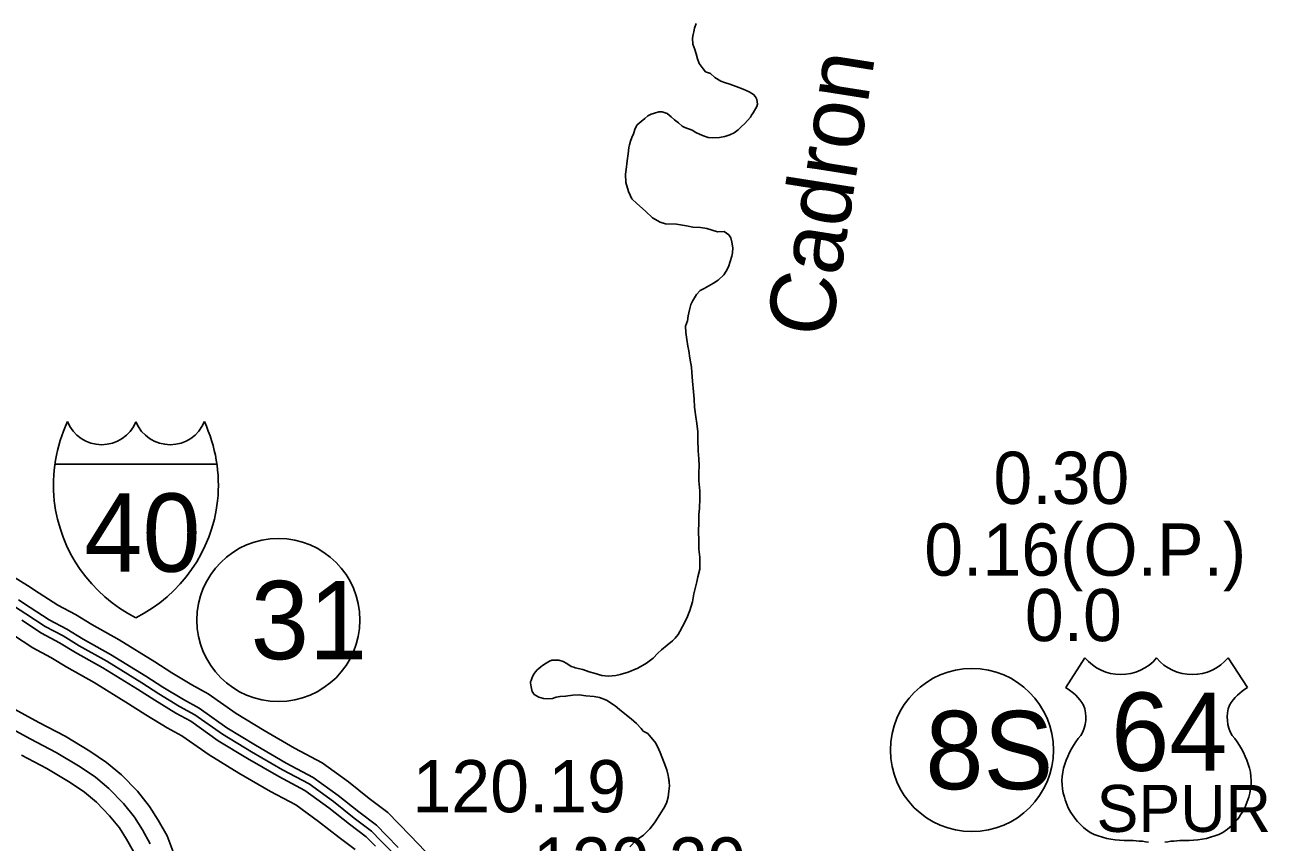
# Model space of a CAD drawing. Extents: x -83719 to 153526, y -11835 to 11446.
# Drawn here: x 1008.8 to 1344.3, y 396.1 to 616.5 of the extents above; entities that cross this region are included whole.
import ezdxf

# ---------------------------------------------------------------- set-up
doc = ezdxf.new("R2010")
doc.units = 0
for name, color, linetype in [('Level 15', 7, 'Continuous'), ('Level 19', 7, 'Continuous'), ('Level 2', 7, 'Continuous'), ('Level 22', 7, 'Continuous'), ('Level 23', 7, 'Continuous'), ('Level 25', 7, 'Continuous'), ('Level 27', 7, 'Continuous'), ('Level 58', 7, 'Continuous'), ('Level 59', 7, 'Continuous'), ('Level 9', 7, 'Continuous')]:
    doc.layers.add(name, color=color, linetype=linetype)

msp = doc.modelspace()

# ---------------------------------------------------------------- linework, layer by layer
at = {"layer": 'Level 15'}
for points in [[(1049.12, 392.74), (1047.24, 397.79), (1044.84, 402.03), (1042.49, 405.75), (1039.23, 409.83), (1034.94, 414.25), (1030.9, 417.62), (1026.42, 420.62), (1019.73, 424.66), (1012.66, 428.4), (1005.07, 432.55)], [(1038.15, 393.56), (1036.26, 396.89), (1034.34, 399.94), (1031.72, 403.21), (1028.13, 406.91), (1024.9, 409.6), (1021.05, 412.18), (1014.8, 415.95), (1007.93, 419.59)]]:
    msp.add_lwpolyline(points, dxfattribs=at)
at = {"layer": 'Level 19'}
for points in [[(1116.84, 393.65), (1112.89, 397.84), (1109.69, 401.11), (1106.78, 404.11), (1101.76, 407.89), (1096.16, 412.35), (1089.05, 417.47), (1081.59, 421.45), (1073.4, 426.2), (1065.84, 430.8), (1058.26, 436.15), (1053.93, 438.52), (1048.5, 441.81), (1043.92, 444.75), (1034.31, 450.65), (1026.9, 454.85), (1022.47, 457.52), (1017.74, 460.05), (1012.74, 463.28), (1009.57, 465.34), (1005.74, 467.66)], [(1109.58, 394.66), (1106.4, 397.91), (1103.73, 400.67), (1098.96, 404.27), (1093.39, 408.69), (1086.62, 413.57), (1079.36, 417.45), (1071.06, 422.26), (1063.33, 426.97), (1055.83, 432.26), (1051.65, 434.55), (1046.07, 437.92), (1041.48, 440.87), (1031.98, 446.7), (1024.59, 450.9), (1020.21, 453.53), (1015.41, 456.1), (1010.25, 459.43), (1007.14, 461.45)], [(1103.42, 395), (1100.97, 397.53), (1096.41, 400.97), (1090.88, 405.37), (1084.41, 410.03), (1077.33, 413.81), (1068.93, 418.68), (1061.04, 423.48), (1053.62, 428.71), (1049.57, 430.94), (1043.87, 434.38), (1039.27, 437.34), (1029.86, 443.11), (1022.49, 447.3), (1018.15, 449.91), (1013.3, 452.51), (1007.99, 455.94)], [(1097.92, 394.09), (1093.6, 397.35), (1088.11, 401.72), (1081.99, 406.13), (1075.1, 409.8), (1066.59, 414.74), (1058.53, 419.65), (1051.2, 424.82), (1047.28, 426.96), (1041.44, 430.49), (1036.83, 433.46), (1027.52, 439.17), (1020.17, 443.34), (1015.89, 445.92), (1010.97, 448.56), (1005.5, 452.09)]]:
    msp.add_lwpolyline(points, dxfattribs=at)
at = {"layer": 'Level 2'}
for points in [[(1170.97, 574.07), (1170.9, 576.31), (1171.08, 577.52), (1171.38, 579.92), (1171.62, 581.73), (1171.79, 583.5), (1171.98, 584.17), (1172.23, 585.21), (1172.59, 586.19), (1173.07, 587.2), (1173.52, 588.61), (1174.07, 589.55), (1175.15, 590.5), (1176.11, 591.28), (1176.9, 592), (1177.86, 592.48), (1178.75, 592.73), (1179.85, 593.08), (1180.75, 593.12), (1182.12, 592.61), (1183.17, 591.72), (1184.08, 590.9), (1185.16, 590.15), (1186.2, 589.23), (1186.74, 588.94), (1187.31, 588.68), (1188.12, 588.39), (1188.89, 588.11), (1189.9, 587.49), (1191.64, 586.75), (1193.21, 586.2), (1194.28, 586.08), (1196.21, 586.15), (1197.71, 586.44), (1199.03, 586.93), (1200.19, 587.41), (1201.28, 588.26), (1202.17, 589.18), (1203.12, 589.96), (1204.66, 591.65), (1204.92, 592.16), (1205.38, 592.83), (1205.74, 593.41), (1205.93, 593.91), (1206.32, 594.55), (1206.51, 595.15), (1206.36, 596.42), (1205.95, 597.12), (1205.44, 597.78), (1204.26, 598.53), (1202.68, 599.24), (1200.74, 599.97), (1199, 600.52), (1197.59, 600.99), (1196.58, 601.38), (1195, 602.32), (1193.85, 603.41), (1192.51, 603.89), (1191.87, 604.71), (1190.78, 606.17), (1190.36, 607.4), (1189.94, 608.72), (1189.59, 609.92), (1189.04, 611.31), (1188.94, 612.98), (1189.16, 613.92), (1189.29, 614.66), (1189.54, 615.7), (1189.95, 616.91)], [(1170.97, 574.07), (1170.9, 576.31), (1171.08, 577.52), (1171.38, 579.92), (1171.62, 581.73), (1171.79, 583.5), (1171.98, 584.17), (1172.23, 585.21), (1172.59, 586.19), (1173.07, 587.2), (1173.52, 588.61), (1174.07, 589.55), (1175.15, 590.5), (1176.11, 591.28), (1176.9, 592), (1177.86, 592.48), (1178.75, 592.73), (1179.85, 593.08), (1180.75, 593.12), (1182.12, 592.61), (1183.17, 591.72), (1184.08, 590.9), (1185.16, 590.15), (1186.2, 589.23), (1186.74, 588.94), (1187.31, 588.68), (1188.12, 588.39), (1188.89, 588.11), (1189.9, 587.49), (1191.64, 586.75), (1193.21, 586.2), (1194.28, 586.08), (1196.21, 586.15), (1197.71, 586.44), (1199.03, 586.93), (1200.19, 587.41), (1201.28, 588.26), (1202.17, 589.18), (1203.12, 589.96), (1204.66, 591.65), (1204.92, 592.16), (1205.38, 592.83), (1205.74, 593.41), (1205.93, 593.91), (1206.32, 594.55), (1206.51, 595.15), (1206.36, 596.42), (1205.95, 597.12), (1205.44, 597.78), (1204.26, 598.53), (1202.68, 599.24), (1200.74, 599.97), (1199, 600.52), (1197.59, 600.99), (1196.58, 601.38), (1195, 602.32), (1193.85, 603.41), (1192.51, 603.89), (1191.87, 604.71), (1190.78, 606.17), (1190.36, 607.4), (1189.94, 608.72), (1189.59, 609.92), (1189.04, 611.31), (1188.94, 612.98), (1189.16, 613.92), (1189.29, 614.66), (1189.54, 615.7), (1189.95, 616.91)], [(1150.99, 445.15), (1151.85, 445.23), (1152.92, 445.21), (1154.12, 444.8), (1155.07, 444.28), (1156.24, 443.49), (1156.91, 443.3), (1157.35, 443.11), (1159.42, 442.71), (1161.13, 442.03), (1162.44, 441.68), (1164.48, 441.08), (1166.28, 440.87), (1168.28, 441.04), (1169.41, 441.29), (1171.6, 441.92), (1174.21, 443.03), (1176.53, 444.4), (1178.34, 445.77), (1179.65, 447.06), (1180.64, 447.94), (1182.15, 449.23), (1183.53, 450.39), (1184.29, 451.1), (1185.14, 452.15), (1185.56, 452.89), (1186.27, 454.3), (1187.44, 456.56), (1188.21, 458.57), (1188.94, 460.92), (1189.31, 463.1), (1189.75, 464.84), (1190.12, 466.32), (1190.44, 467.69), (1190.94, 469.7), (1190.98, 471.34), (1190.99, 472.97), (1190.69, 475.14), (1190.69, 477.64), (1190.59, 479.71), (1190.71, 482.49), (1190.68, 484.45), (1190.89, 486.13), (1190.95, 488.8), (1190.92, 490.87), (1190.68, 493.57), (1190.68, 495.77), (1190.78, 497.61), (1190.72, 499.48), (1190.52, 501.65), (1190.41, 504.62), (1190.38, 506.82), (1190.15, 508.99), (1189.89, 510.82), (1189.55, 513.45), (1189.45, 515.62), (1189.28, 517.56), (1188.94, 520.49), (1188.81, 522.76), (1188.68, 524.23), (1188.28, 526.69), (1187.95, 528.66), (1187.73, 529.92), (1187.4, 531.72), (1187.14, 533.59), (1187.12, 535.25), (1187.6, 536.73), (1187.77, 538.07), (1188.12, 539.68), (1188.56, 541.09), (1188.98, 541.99), (1190.02, 543.78), (1191.07, 544.86), (1192.13, 545.48), (1194.67, 546.86), (1195.93, 547.71), (1197.44, 549.14), (1198.06, 550.11), (1198.64, 551.26), (1199.15, 552.74), (1199.56, 554.14), (1199.75, 555.05), (1199.86, 556.42), (1199.57, 557.92), (1199.29, 559.08), (1198.78, 559.91), (1197.53, 560.79), (1195.7, 560.76), (1192.85, 561.65), (1191.15, 561.86), (1189.08, 561.96), (1187.38, 562.34), (1184.64, 562.76), (1181.67, 562.85), (1180.23, 563.33), (1178.21, 564.5), (1176.29, 566.28), (1173.99, 568.41), (1172.6, 569.66), (1171.71, 571.62), (1170.97, 574.07)], [(1150.99, 445.15), (1151.85, 445.23), (1152.92, 445.21), (1154.12, 444.8), (1155.07, 444.28), (1156.24, 443.49), (1156.91, 443.3), (1157.35, 443.11), (1159.42, 442.71), (1161.13, 442.03), (1162.44, 441.68), (1164.48, 441.08), (1166.28, 440.87), (1168.28, 441.04), (1169.41, 441.29), (1171.6, 441.92), (1174.21, 443.03), (1176.53, 444.4), (1178.34, 445.77), (1179.65, 447.06), (1180.64, 447.94), (1182.15, 449.23), (1183.53, 450.39), (1184.29, 451.1), (1185.14, 452.15), (1185.56, 452.89), (1186.27, 454.3), (1187.44, 456.56), (1188.21, 458.57), (1188.94, 460.92), (1189.31, 463.1), (1189.75, 464.84), (1190.12, 466.32), (1190.44, 467.69), (1190.94, 469.7), (1190.98, 471.34), (1190.99, 472.97), (1190.69, 475.14), (1190.69, 477.64), (1190.59, 479.71), (1190.71, 482.49), (1190.68, 484.45), (1190.89, 486.13), (1190.95, 488.8), (1190.92, 490.87), (1190.68, 493.57), (1190.68, 495.77), (1190.78, 497.61), (1190.72, 499.48), (1190.52, 501.65), (1190.41, 504.62), (1190.38, 506.82), (1190.15, 508.99), (1189.89, 510.82), (1189.55, 513.45), (1189.45, 515.62), (1189.28, 517.56), (1188.94, 520.49), (1188.81, 522.76), (1188.68, 524.23), (1188.28, 526.69), (1187.95, 528.66), (1187.73, 529.92), (1187.4, 531.72), (1187.14, 533.59), (1187.12, 535.25), (1187.6, 536.73), (1187.77, 538.07), (1188.12, 539.68), (1188.56, 541.09), (1188.98, 541.99), (1190.02, 543.78), (1191.07, 544.86), (1192.13, 545.48), (1194.67, 546.86), (1195.93, 547.71), (1197.44, 549.14), (1198.06, 550.11), (1198.64, 551.26), (1199.15, 552.74), (1199.56, 554.14), (1199.75, 555.05), (1199.86, 556.42), (1199.57, 557.92), (1199.29, 559.08), (1198.78, 559.91), (1197.53, 560.79), (1195.7, 560.76), (1192.85, 561.65), (1191.15, 561.86), (1189.08, 561.96), (1187.38, 562.34), (1184.64, 562.76), (1181.67, 562.85), (1180.23, 563.33), (1178.21, 564.5), (1176.29, 566.28), (1173.99, 568.41), (1172.6, 569.66), (1171.71, 571.62), (1170.97, 574.07)], [(1182.63, 412.58), (1182.49, 413.57), (1182.41, 414.07), (1182.02, 415.64), (1181.36, 417.53), (1180.22, 420.32), (1179.91, 421.08), (1179.08, 422.77), (1176.94, 425.41), (1175.7, 426.06), (1175.16, 426.79), (1173.87, 428.07), (1172.45, 429.38), (1170.26, 431.08), (1169.25, 431.87), (1168.07, 432.92), (1165.81, 434.39), (1163.84, 435.09), (1162.4, 435.37), (1160.23, 435.61), (1158.43, 435.81), (1156.69, 435.79), (1154.73, 435.46), (1153.23, 435.43), (1152.2, 435.18), (1151.18, 434.83), (1149.94, 434.75), (1148.81, 434.83), (1147.47, 435.24), (1146.29, 435.96), (1145.68, 436.72), (1145.54, 437.59), (1145.43, 438.02), (1145.28, 439.12), (1145.28, 439.32), (1145.4, 439.72), (1145.63, 440.29), (1145.88, 441), (1146.37, 441.67), (1146.63, 442.04), (1147.09, 442.58), (1147.49, 442.96), (1148.01, 443.4), (1148.51, 443.74), (1149.53, 444.36), (1150.39, 444.94), (1150.99, 445.15)], [(1172.04, 394.88), (1173.81, 396.61), (1175.73, 398.01), (1177.5, 399.74), (1178.74, 401.36), (1179.72, 402.88), (1180.47, 403.99), (1181.22, 405.24), (1181.93, 406.62), (1182.4, 408.2), (1182.61, 409.9), (1182.72, 411.27), (1182.68, 412.24), (1182.49, 413.57), (1182.41, 414.07), (1182.02, 415.64), (1181.36, 417.53), (1180.22, 420.32), (1179.91, 421.08), (1179.08, 422.77), (1176.94, 425.41), (1175.7, 426.06), (1175.16, 426.79), (1173.87, 428.07), (1172.45, 429.38), (1170.26, 431.08), (1169.25, 431.87), (1168.07, 432.92), (1165.81, 434.39), (1163.84, 435.09), (1162.4, 435.37), (1160.23, 435.61), (1158.43, 435.81), (1156.69, 435.79), (1154.73, 435.46), (1153.23, 435.43), (1152.2, 435.18), (1151.18, 434.83), (1149.94, 434.75), (1148.81, 434.83), (1147.47, 435.24), (1146.29, 435.96), (1145.68, 436.72), (1145.54, 437.59), (1145.43, 438.02), (1145.28, 439.12), (1145.28, 439.32), (1145.4, 439.72), (1145.63, 440.29), (1145.88, 441), (1146.37, 441.67), (1146.63, 442.04), (1147.09, 442.58), (1147.49, 442.96), (1148.01, 443.4), (1148.51, 443.74), (1149.53, 444.36), (1150.39, 444.94), (1150.99, 445.15)]]:
    msp.add_lwpolyline(points, dxfattribs=at)
at = {"layer": 'Level 22'}
for p, q in [((1294.86, 445.83), (1289.67, 437.8)), ((1333.47, 445.83), (1338.66, 437.8))]:
    msp.add_line(p, q, dxfattribs=at)
for centre, radius, start, end in [((1304.53, 453.96), 12.64, 220.075, 319.6701), ((1323.8, 453.96), 12.64, 220.3299, 319.925), ((1282.88, 426.14), 13.49, 30.7809, 59.9883), ((1345.44, 426.14), 13.49, 120.0117, 149.2191), ((1285.85, 429.7), 9.25, 328.8105, 21.2108), ((1342.48, 429.7), 9.25, 158.7892, 211.1895), ((1310.04, 410.74), 21.57, 138.9565, 162.6913), ((1318.29, 410.74), 21.57, 17.3087, 41.0435), ((1302.91, 412.51), 14.26, 160.9576, 197.3819), ((1325.42, 412.51), 14.26, 342.6181, 19.0424), ((1305.23, 412.55), 16.5, 195.1074, 237.1312), ((1323.09, 412.55), 16.5, 302.8688, 344.8926), ((1305.54, 417.75), 21.18, 244.0771, 269.5779), ((1306.03, 357.77), 38.8, 81.1942, 90.9539), ((1322.3, 357.77), 38.8, 89.0461, 98.8058), ((1322.79, 417.75), 21.18, 270.4221, 295.9229)]:
    msp.add_arc(centre, radius, start, end, dxfattribs=at)
at = {"layer": 'Level 23'}
msp.add_line((1016.96, 498.04), (1060.66, 498.04), dxfattribs=at)
for centre, radius, start, end in [((1057.57, 492.35), 41, 155.2204, 185.7928), ((1029.59, 513.3), 9.99, 202.1459, 337.3414), ((1048.03, 513.3), 9.99, 202.6586, 337.8541), ((1020.05, 492.35), 41, 354.2072, 24.7796), ((1056.82, 492.7), 40.29, 186.3923, 243.4571), ((1020.81, 492.7), 40.29, 296.5429, 353.6077)]:
    msp.add_arc(centre, radius, start, end, dxfattribs=at)
at = {"layer": 'Level 27'}
for centre in [(1077.25, 456.02), (1264.36, 420.95)]:
    msp.add_circle(centre, 22, dxfattribs=at)
at = {"layer": 'Level 59'}
for points in [[(1108.08, 393.22), (1104.91, 396.46), (1102.35, 399.1), (1097.68, 402.62), (1092.13, 407.03), (1085.52, 411.8), (1078.35, 415.63), (1070, 420.47), (1062.18, 425.23), (1054.73, 430.49), (1050.61, 432.74), (1044.97, 436.15), (1040.37, 439.11), (1030.92, 444.91), (1023.54, 449.1), (1019.18, 451.72), (1014.35, 454.3), (1009.12, 457.68), (1006.03, 459.69)], [(1042.69, 395.68), (1040.55, 399.46), (1038.41, 402.84), (1035.48, 406.52), (1031.53, 410.58), (1027.9, 413.61), (1023.74, 416.4), (1017.27, 420.3), (1010.3, 424), (1002.69, 428.15)]]:
    msp.add_lwpolyline(points, dxfattribs=at)

# ---------------------------------------------------------------- texts
at = {"layer": 'Level 22'}
for s, height, p in [('64', 21.12, (1301.89, 415.35)), ('SPUR', 12.672, (1297.97, 398.87))]:
    msp.add_text(s, height=height, dxfattribs=at).set_placement(p)
at = {"layer": 'Level 23'}
msp.add_text('40', height=21.12, dxfattribs=at).set_placement((1024.85, 469.05))
at = {"layer": 'Level 25'}
for s, p in [('0.30', (1270.16, 487.34)), ('0.0', (1278.63, 450.33)), ('120.29', (1145.94, 383.32))]:
    msp.add_text(s, height=14.08, dxfattribs=at).set_placement(p)
at = {"layer": 'Level 27'}
for s, p in [('31', (1069.77, 445.46)), ('8S', (1251.77, 410.39))]:
    msp.add_text(s, height=21.12, dxfattribs=at).set_placement(p)
at = {"layer": 'Level 58'}
for s, p in [('0.16(O.P.)', (1251.5, 467.98)), ('120.19', (1113.43, 404.16))]:
    msp.add_text(s, height=14.08, dxfattribs=at).set_placement(p)
at = {"layer": 'Level 9'}
msp.add_text('Cadron', height=17.6, rotation=81, dxfattribs=at).set_placement((1226.15, 531.69))

doc.saveas('drawing.dxf')
